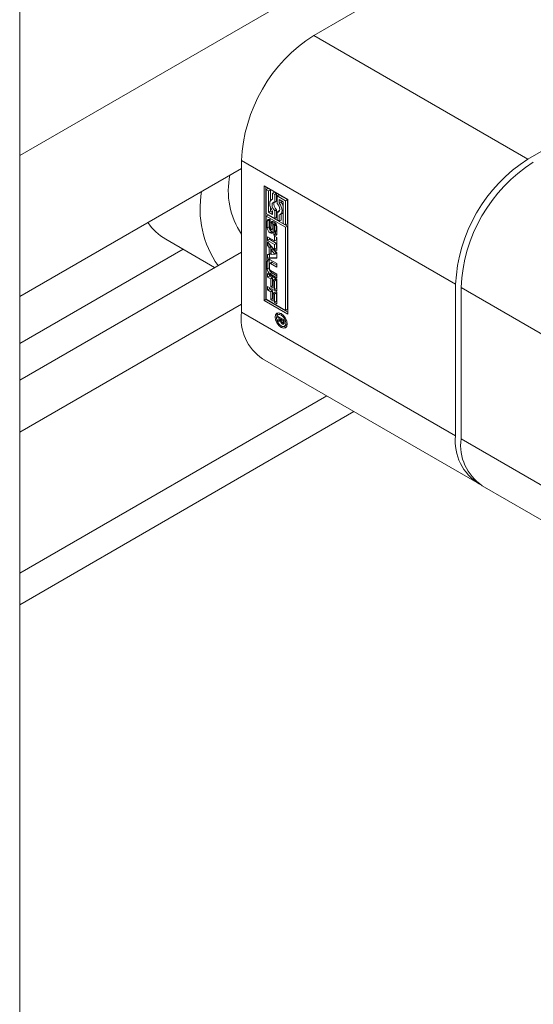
# Model space of a CAD drawing. Header units: millimetres. Extents: x 525 to 29324, y 175 to 20618.
# Tile 513 of 588: x 25946 to 25987, y 13618 to 13695. Entities that reach past the tile are written whole.
import ezdxf

# ---------------------------------------------------------------- set-up
doc = ezdxf.new("R2010")
doc.units = ezdxf.units.MM
doc.linetypes.add('SLD-Continua', pattern=[0])

msp = doc.modelspace()

# ---------------------------------------------------------------- linework, layer by layer
at = {"color": 7, "linetype": 'SLD-Continua', "lineweight": 18, "ltscale": 35}
for p, q in [((25946.314, 12791.805), (25946.314, 13736.51)), ((25995.388, 13712.418), (25946.314, 13684.095)), ((25995.388, 13708.539), (25969.326, 13693.497)), ((25969.326, 13693.497), (25986.084, 13683.825)), ((25986.084, 13683.825), (25998.108, 13690.765)), ((25963.669, 13683.7), (25980.428, 13674.027)), ((25963.669, 13683.7), (25963.669, 13671.858)), ((25963.669, 13683.087), (25946.314, 13673.07)), ((25965.437, 13681.74), (25967.293, 13680.669)), ((25965.437, 13672.757), (25965.437, 13681.74)), ((25965.578, 13681.659), (25965.578, 13672.839)), ((25965.753, 13681.518), (25965.612, 13681.437)), ((25965.612, 13681.437), (25965.612, 13679.558)), ((25965.787, 13681.336), (25965.612, 13681.437)), ((25965.929, 13681.417), (25965.753, 13681.518)), ((25965.929, 13681.417), (25965.787, 13681.336)), ((25965.787, 13679.659), (25965.787, 13681.336)), ((25965.929, 13680.538), (25965.929, 13681.417)), ((25966.244, 13681.235), (25966.102, 13681.154)), ((25966.102, 13681.154), (25966.102, 13680.674)), ((25966.278, 13681.053), (25966.102, 13681.154)), ((25966.419, 13681.134), (25966.244, 13681.235)), ((25966.419, 13681.134), (25966.278, 13681.053)), ((25966.278, 13680.445), (25966.278, 13681.053)), ((25966.419, 13680.527), (25966.419, 13681.134)), ((25966.594, 13681.033), (25966.453, 13680.951)), ((25967.118, 13680.567), (25966.453, 13680.951)), ((25966.453, 13680.951), (25966.453, 13680.344)), ((25967.26, 13680.649), (25966.594, 13681.033)), ((25966.102, 13680.69), (25966.028, 13680.647)), ((25966.419, 13680.527), (25966.278, 13680.445)), ((25966.628, 13680.648), (25966.943, 13680.466)), ((25966.628, 13680.371), (25966.628, 13680.648)), ((25966.769, 13680.453), (25966.628, 13680.371)), ((25966.769, 13680.453), (25966.769, 13680.566)), ((25966.943, 13680.466), (25966.943, 13678.79)), ((25967.26, 13680.649), (25967.118, 13680.567)), ((25967.118, 13678.688), (25967.118, 13680.567)), ((25967.26, 13678.77), (25967.26, 13680.649)), ((25967.293, 13680.669), (25967.293, 13671.686)), ((25965.612, 13679.558), (25966.278, 13679.174)), ((25965.612, 13679.355), (25965.753, 13679.437)), ((25967.118, 13678.486), (25965.612, 13679.355)), ((25965.612, 13679.355), (25965.612, 13672.858)), ((25967.26, 13678.568), (25965.753, 13679.437)), ((25965.929, 13679.741), (25965.787, 13679.659)), ((25966.102, 13679.477), (25965.787, 13679.659)), ((25965.929, 13679.741), (25965.929, 13680.091)), ((25966.102, 13679.64), (25965.929, 13679.741)), ((25966.102, 13679.754), (25966.102, 13679.477)), ((25966.419, 13679.863), (25966.278, 13679.781)), ((25966.278, 13679.174), (25966.278, 13679.781)), ((25966.419, 13679.255), (25966.419, 13679.863)), ((25966.594, 13679.762), (25966.453, 13679.68)), ((25966.453, 13679.68), (25966.453, 13679.073)), ((25966.636, 13679.756), (25966.594, 13679.762)), ((25966.628, 13678.971), (25966.628, 13679.451)), ((25966.703, 13679.478), (25966.844, 13679.56)), ((25966.769, 13679.053), (25966.769, 13679.517)), ((25965.828, 13679.038), (25965.687, 13678.956)), ((25965.687, 13678.451), (25965.687, 13678.956)), ((25965.828, 13678.533), (25965.828, 13679.038)), ((25965.877, 13678.81), (25965.877, 13678.378)), ((25965.927, 13678.892), (25965.9, 13678.877)), ((25965.927, 13678.89), (25965.909, 13678.88)), ((25965.927, 13678.878), (25965.923, 13678.876)), ((25965.927, 13678.874), (25965.923, 13678.876)), ((25965.927, 13679.083), (25965.927, 13678.874)), ((25965.974, 13678.318), (25965.984, 13678.786)), ((25966.125, 13678.867), (25965.984, 13678.786)), ((25966.115, 13678.4), (25966.125, 13678.867)), ((25966.156, 13678.65), (25966.146, 13678.18)), ((25966.322, 13678.797), (25966.18, 13678.715)), ((25966.325, 13678.799), (25966.183, 13678.717)), ((25966.345, 13678.796), (25966.205, 13678.714)), ((25966.346, 13678.795), (25966.206, 13678.714)), ((25966.367, 13678.763), (25966.231, 13678.685)), ((25966.387, 13678.722), (25966.246, 13678.64)), ((25966.392, 13678.68), (25966.251, 13678.599)), ((25966.251, 13678.167), (25966.251, 13678.599)), ((25966.419, 13679.255), (25966.278, 13679.174)), ((25966.392, 13678.248), (25966.392, 13678.68)), ((25966.453, 13679.073), (25966.628, 13678.971)), ((25966.769, 13679.053), (25966.628, 13678.971)), ((25966.943, 13678.79), (25967.118, 13678.688)), ((25967.26, 13678.77), (25967.118, 13678.688)), ((25967.26, 13678.568), (25967.118, 13678.486)), ((25967.26, 13672.071), (25967.26, 13678.568)), ((25965.828, 13678.533), (25965.687, 13678.451)), ((25965.916, 13678.053), (25966.058, 13678.135)), ((25965.947, 13678.256), (25966.088, 13678.338)), ((25966.089, 13678.338), (25965.948, 13678.257)), ((25966.105, 13678.357), (25965.964, 13678.276)), ((25966.115, 13678.4), (25965.974, 13678.318)), ((25966.088, 13678.338), (25966.089, 13678.338)), ((25966.202, 13677.89), (25966.202, 13678.101)), ((25966.343, 13677.972), (25966.202, 13677.89)), ((25966.214, 13677.883), (25966.355, 13677.965)), ((25966.228, 13678.1), (25966.369, 13678.181)), ((25966.38, 13678.192), (25966.238, 13678.111)), ((25966.389, 13678.217), (25966.248, 13678.136)), ((25966.392, 13678.248), (25966.251, 13678.167)), ((25966.263, 13677.797), (25966.442, 13677.694)), ((25966.263, 13677.422), (25966.263, 13677.797)), ((25966.344, 13678.166), (25966.343, 13677.972)), ((25966.444, 13678.521), (25966.444, 13678.016)), ((25967.118, 13671.989), (25967.118, 13678.486)), ((25957.741, 13677.547), (25961.568, 13675.339)), ((25965.711, 13677.741), (25966.263, 13677.422)), ((25965.711, 13677.466), (25965.711, 13677.741)), ((25965.852, 13677.547), (25965.711, 13677.466)), ((25966.263, 13677.147), (25965.711, 13677.466)), ((25965.711, 13677.353), (25966.442, 13676.481)), ((25965.711, 13677.058), (25965.711, 13677.353)), ((25965.852, 13677.14), (25965.711, 13677.058)), ((25965.833, 13676.911), (25965.711, 13677.058)), ((25965.852, 13677.547), (25965.852, 13677.66)), ((25966.405, 13677.228), (25965.852, 13677.547)), ((25965.852, 13677.14), (25965.852, 13677.184)), ((25965.974, 13676.993), (25965.852, 13677.14)), ((25966.405, 13677.504), (25966.263, 13677.422)), ((25966.405, 13677.228), (25966.263, 13677.147)), ((25966.263, 13676.772), (25966.263, 13677.147)), ((25966.405, 13677.504), (25966.405, 13677.715)), ((25966.405, 13676.853), (25966.405, 13677.228)), ((25966.442, 13677.694), (25966.442, 13676.669)), ((25959.096, 13676.766), (25946.314, 13669.388)), ((25963.669, 13676.552), (25946.314, 13666.535)), ((25965.711, 13676.35), (25965.833, 13676.355)), ((25965.711, 13676.055), (25965.711, 13676.35)), ((25965.974, 13676.993), (25965.833, 13676.911)), ((25965.833, 13676.355), (25965.833, 13676.911)), ((25965.974, 13676.437), (25965.833, 13676.355)), ((25965.852, 13676.137), (25965.852, 13676.366)), ((25965.974, 13676.437), (25965.974, 13676.993)), ((25966.134, 13676.804), (25965.993, 13676.723)), ((25966.283, 13676.374), (25965.993, 13676.723)), ((25965.993, 13676.723), (25965.993, 13676.36)), ((25965.993, 13676.36), (25966.283, 13676.374)), ((25966.424, 13676.455), (25966.134, 13676.804)), ((25966.405, 13676.853), (25966.263, 13676.772)), ((25966.442, 13676.669), (25966.263, 13676.772)), ((25966.424, 13676.455), (25966.283, 13676.374)), ((25966.442, 13676.832), (25966.405, 13676.853)), ((25966.442, 13676.481), (25966.442, 13676.082)), ((25965.829, 13675.902), (25965.688, 13675.82)), ((25965.688, 13675.235), (25965.688, 13675.82)), ((25965.852, 13676.137), (25965.711, 13676.055)), ((25966.442, 13676.082), (25965.711, 13676.055)), ((25965.829, 13675.317), (25965.829, 13675.902)), ((25966.442, 13676.159), (25965.852, 13676.137)), ((25965.868, 13675.618), (25965.868, 13675.23)), ((25966.03, 13675.747), (25965.889, 13675.665)), ((25965.914, 13675.951), (25966.442, 13675.646)), ((25966.081, 13675.742), (25965.94, 13675.66)), ((25966.442, 13675.37), (25965.94, 13675.66)), ((25966.442, 13675.534), (25966.081, 13675.742)), ((25966.442, 13675.646), (25966.442, 13675.37)), ((25965.829, 13675.317), (25965.688, 13675.235)), ((25965.711, 13674.864), (25966.442, 13674.442)), ((25965.711, 13674.591), (25965.711, 13674.864)), ((25965.852, 13674.672), (25965.852, 13674.783)), ((25966.055, 13674.925), (25965.914, 13674.843)), ((25966.442, 13674.539), (25965.914, 13674.843)), ((25965.94, 13675.104), (25966.442, 13674.814)), ((25966.442, 13674.702), (25966.055, 13674.925)), ((25966.442, 13674.814), (25966.442, 13674.539)), ((25965.852, 13674.672), (25965.711, 13674.591)), ((25965.96, 13674.447), (25965.711, 13674.591)), ((25966.101, 13674.528), (25965.852, 13674.672)), ((25966.101, 13674.528), (25965.96, 13674.447)), ((25965.96, 13673.828), (25965.96, 13674.447)), ((25966.101, 13673.909), (25966.101, 13674.528)), ((25966.28, 13674.425), (25966.138, 13674.344)), ((25966.263, 13674.272), (25966.138, 13674.344)), ((25966.138, 13674.344), (25966.138, 13673.725)), ((25966.405, 13674.353), (25966.263, 13674.272)), ((25966.263, 13673.621), (25966.263, 13674.272)), ((25966.405, 13674.353), (25966.28, 13674.425)), ((25966.405, 13673.703), (25966.405, 13674.353)), ((25966.442, 13674.442), (25966.442, 13673.518)), ((25980.428, 13662.186), (25980.428, 13674.027)), ((25965.711, 13673.86), (25966.442, 13673.437)), ((25965.711, 13673.586), (25965.711, 13673.86)), ((25965.852, 13673.668), (25965.711, 13673.586)), ((25965.96, 13673.442), (25965.711, 13673.586)), ((25965.852, 13673.668), (25965.852, 13673.778)), ((25966.101, 13673.524), (25965.852, 13673.668)), ((25966.101, 13673.909), (25965.96, 13673.828)), ((25966.138, 13673.725), (25965.96, 13673.828)), ((25966.101, 13673.524), (25965.96, 13673.442)), ((25965.96, 13672.823), (25965.96, 13673.442)), ((25966.138, 13673.888), (25966.101, 13673.909)), ((25966.101, 13672.905), (25966.101, 13673.524)), ((25966.28, 13673.421), (25966.138, 13673.339)), ((25966.263, 13673.267), (25966.138, 13673.339)), ((25966.138, 13673.339), (25966.138, 13672.72)), ((25966.405, 13673.703), (25966.263, 13673.621)), ((25966.442, 13673.518), (25966.263, 13673.621)), ((25966.405, 13673.348), (25966.263, 13673.267)), ((25966.263, 13672.616), (25966.263, 13673.267)), ((25966.405, 13673.348), (25966.28, 13673.421)), ((25966.442, 13673.681), (25966.405, 13673.703)), ((25966.405, 13672.698), (25966.405, 13673.348)), ((25966.442, 13673.437), (25966.442, 13672.513)), ((25997.61, 13664.111), (25980.852, 13673.783)), ((25980.852, 13673.783), (25980.852, 13661.941)), ((25963.669, 13672.471), (25946.314, 13662.454)), ((25965.578, 13672.839), (25965.437, 13672.757)), ((25967.293, 13671.686), (25965.437, 13672.757)), ((25965.578, 13672.839), (25967.293, 13671.849)), ((25965.612, 13672.858), (25967.118, 13671.989)), ((25966.101, 13672.905), (25965.96, 13672.823)), ((25966.138, 13672.72), (25965.96, 13672.823)), ((25966.138, 13672.883), (25966.101, 13672.905)), ((25966.405, 13672.698), (25966.263, 13672.616)), ((25966.442, 13672.513), (25966.263, 13672.616)), ((25966.442, 13672.677), (25966.405, 13672.698)), ((25963.669, 13671.858), (25980.428, 13662.186)), ((25966.662, 13671.721), (25966.521, 13671.64)), ((25966.762, 13671.745), (25966.662, 13671.721)), ((25966.777, 13671.614), (25966.873, 13671.67)), ((25967.118, 13671.989), (25967.26, 13672.071)), ((25966.517, 13671.519), (25967.024, 13671.227)), ((25966.517, 13671.405), (25966.517, 13671.519)), ((25966.617, 13671.462), (25966.517, 13671.405)), ((25966.752, 13671.269), (25966.517, 13671.405)), ((25966.517, 13671.252), (25966.752, 13671.269)), ((25966.517, 13671.118), (25966.517, 13671.252)), ((25966.659, 13671.199), (25966.517, 13671.118)), ((25966.713, 13671.15), (25966.517, 13671.118)), ((25966.659, 13671.199), (25966.659, 13671.262)), ((25966.776, 13671.219), (25966.659, 13671.199)), ((25966.778, 13671.188), (25966.713, 13671.15)), ((25966.852, 13671.326), (25966.752, 13671.269)), ((25966.875, 13671.313), (25966.776, 13671.256)), ((25966.941, 13671.16), (25966.776, 13671.256)), ((25966.776, 13671.256), (25966.776, 13671.229)), ((25966.864, 13671.04), (25966.784, 13670.994)), ((25966.859, 13670.928), (25967.001, 13671.01)), ((25967.003, 13671.009), (25966.861, 13670.927)), ((25966.872, 13670.92), (25967.014, 13671.002)), ((25966.917, 13671.031), (25967.024, 13671.092)), ((25967.024, 13671.098), (25966.928, 13671.042)), ((25967.024, 13671.137), (25966.94, 13671.089)), ((25966.94, 13671.089), (25966.941, 13671.103)), ((25967.024, 13671.208), (25966.941, 13671.16)), ((25967.024, 13671.166), (25966.941, 13671.118)), ((25966.941, 13671.118), (25966.941, 13671.16)), ((25967.024, 13671.151), (25966.941, 13671.103)), ((25966.941, 13671.103), (25966.941, 13671.118)), ((25966.981, 13670.914), (25966.97, 13670.908)), ((25967.014, 13671.002), (25967.021, 13670.998)), ((25967.024, 13671.227), (25967.024, 13671.035)), ((25966.777, 13670.655), (25966.908, 13670.73)), ((25967.033, 13670.752), (25967.175, 13670.834)), ((25965.327, 13668.194), (25982.085, 13658.522)), ((25970.344, 13665.299), (25946.314, 13651.429)), ((25972.475, 13664.069), (25946.314, 13648.97)), ((25972.475, 13664.069), (25946.314, 13648.97)), ((25972.475, 13664.069), (25946.314, 13648.97)), ((25972.475, 13664.069), (25946.314, 13648.97)), ((25972.475, 13664.069), (25946.314, 13648.97)), ((25972.475, 13664.069), (25946.314, 13648.97)), ((25972.475, 13664.069), (25946.314, 13648.97)), ((25972.475, 13664.069), (25946.314, 13648.97)), ((25997.61, 13652.269), (25980.852, 13661.941)), ((25982.51, 13658.277), (25997.61, 13649.562))]:
    msp.add_line(p, q, dxfattribs=at)
at = {"color": 7, "linetype": 'SLD-Continua', "lineweight": 18, "ltscale": 35, "flags": 128}
for points in [[(25966.102, 13680.674), (25966.013, 13680.638), (25965.945, 13680.567), (25965.902, 13680.465), (25965.888, 13680.338), (25965.902, 13680.195), (25965.945, 13680.044), (25966.013, 13679.894), (25966.102, 13679.754)], [(25966.278, 13679.781), (25966.192, 13679.879), (25966.124, 13679.995), (25966.08, 13680.119), (25966.065, 13680.236), (25966.08, 13680.336), (25966.124, 13680.409), (25966.192, 13680.446), (25966.278, 13680.445)], [(25966.453, 13680.344), (25966.538, 13680.246), (25966.607, 13680.13), (25966.651, 13680.007), (25966.666, 13679.889), (25966.651, 13679.789), (25966.607, 13679.717), (25966.538, 13679.679), (25966.453, 13679.68)], [(25966.628, 13679.451), (25966.717, 13679.487), (25966.785, 13679.559), (25966.828, 13679.661), (25966.842, 13679.787), (25966.828, 13679.93), (25966.785, 13680.081), (25966.717, 13680.231), (25966.628, 13680.371)], [(25965.841, 13679.118), (25965.832, 13679.087), (25965.828, 13679.038)], [(25966.138, 13678.948), (25966.129, 13678.917), (25966.125, 13678.867)], [(25966.325, 13678.799), (25966.322, 13678.797), (25966.322, 13678.797)], [(25966.387, 13678.722), (25966.386, 13678.728), (25966.385, 13678.732)], [(25966.058, 13678.135), (25966.102, 13678.114), (25966.134, 13678.106)], [(25966.355, 13677.965), (25966.4, 13677.944), (25966.431, 13677.936)], [(25965.841, 13675.979), (25965.834, 13675.95), (25965.829, 13675.902)], [(25966.777, 13670.655), (25966.598, 13670.8), (25966.446, 13671.005), (25966.344, 13671.239), (25966.309, 13671.466), (25966.344, 13671.653), (25966.446, 13671.77), (25966.598, 13671.799), (25966.777, 13671.737)], [(25966.777, 13671.614), (25966.638, 13671.663), (25966.521, 13671.64), (25966.442, 13671.549), (25966.415, 13671.405), (25966.442, 13671.229), (25966.521, 13671.048), (25966.638, 13670.89), (25966.777, 13670.778)], [(25966.45, 13671.565), (25966.486, 13671.734), (25966.524, 13671.797)], [(25966.777, 13671.737), (25966.956, 13671.592), (25967.108, 13671.387), (25967.21, 13671.153), (25967.245, 13670.926), (25967.21, 13670.739), (25967.108, 13670.622), (25966.956, 13670.593), (25966.777, 13670.655)], [(25966.777, 13670.778), (25966.916, 13670.73), (25967.033, 13670.752), (25967.112, 13670.843), (25967.139, 13670.987), (25967.112, 13671.163), (25967.033, 13671.344), (25966.916, 13671.503), (25966.777, 13671.614)], [(25967.175, 13670.834), (25967.175, 13670.834), (25967.245, 13670.908)], [(25967.171, 13670.676), (25967.098, 13670.675), (25966.934, 13670.728)]]:
    msp.add_lwpolyline(points, dxfattribs=at)
at = {"color": 7, "linetype": 'SLD-Continua', "lineweight": 18, "ltscale": 1225}
for centre, radius, start, end in [((25975.95, 13683.141), 12.293, 122.60229, 177.39771), ((25992.708, 13673.469), 12.293, 122.60229, 177.39771), ((25993.132, 13673.224), 12.293, 122.60229, 177.39771), ((25968.684, 13681.321), 6.045, 168.09909, 213.93363), ((25968.039, 13679.911), 7.611, 169.56839, 215.45985), ((25966.749, 13680.288), 0.539, 162.46718, 232.20242), ((25965.861, 13679.772), 1.136, 17.62158, 36.85721), ((25966.715, 13679.776), 0.252, 300.83423, 334.98581), ((25959.934, 13681.266), 4.317, 213.84476, 239.48072), ((25965.827, 13678.979), 0.142, 50.81497, 189.22027), ((25966.026, 13678.811), 0.15, 166.77362, 180.4307), ((25965.942, 13678.832), 0.0626, 140.0849, 167.52686), ((25965.912, 13678.856), 0.0236, 95.01008, 138.52569), ((25965.909, 13678.852), 0.0274, 60.09386, 89.73266), ((25965.758, 13678.815), 0.317, 57.82936, 59.99686), ((25966.124, 13678.809), 0.142, 50.87339, 189.57805), ((25966.335, 13678.647), 0.178, 170.9141, 178.9454), ((25966.25, 13678.659), 0.093, 153.23231, 170.37318), ((25966.197, 13678.686), 0.0335, 114.58362, 153.91371), ((25966.191, 13678.695), 0.0231, 54.95719, 110.71749), ((25966.183, 13678.677), 0.0431, 58.384, 60.00217), ((25966.17, 13678.657), 0.067, 24.24218, 57.38577), ((25965.944, 13678.499), 0.5, 2.60229, 57.39771), ((25966.073, 13678.606), 0.176, 11.43087, 26.73198), ((25966.048, 13678.598), 0.202, 0.36721, 12.23587), ((25966.333, 13678.778), 0.0224, 58.36194, 111.08014), ((25966.19, 13678.679), 0.202, 0.36721, 12.23587), ((25966.186, 13678.474), 0.5, 182.60229, 237.39771), ((25966.289, 13678.548), 0.462, 181.84816, 208.37443), ((25966.09, 13678.38), 0.213, 180.60193, 195.82202), ((25966.033, 13678.362), 0.153, 195.03365, 213.49096), ((25965.957, 13678.311), 0.0616, 213.07267, 238.44525), ((25966.006, 13678.162), 0.141, 230.49678, 7.15074), ((25965.937, 13678.276), 0.0218, 233.69248, 298.769), ((25966.294, 13678.518), 0.45, 215.48674, 238.33143), ((25965.924, 13678.293), 0.0436, 303.50947, 336.99005), ((25965.849, 13678.324), 0.125, 337.06375, 357.09494), ((25966.065, 13678.375), 0.0436, 303.50947, 336.99005), ((25965.991, 13678.406), 0.125, 337.06375, 357.09494), ((25966.216, 13678.122), 0.0258, 236.85564, 278.20086), ((25966.373, 13678.159), 0.318, 237.53943, 239.99347), ((25966.303, 13677.993), 0.142, 230.81497, 9.22027), ((25966.215, 13678.122), 0.026, 281.18055, 333.61298), ((25966.178, 13678.147), 0.0708, 328.71362, 350.44901), ((25966.097, 13678.166), 0.154, 348.72771, 0.31467), ((25966.514, 13678.24), 0.318, 237.53943, 239.99347), ((25966.356, 13678.204), 0.027, 300.62005, 333.09576), ((25966.319, 13678.229), 0.0708, 328.71362, 350.44901), ((25966.238, 13678.247), 0.154, 348.72771, 0.31467), ((25965.826, 13675.843), 0.14, 50.81497, 189.22027), ((25965.912, 13675.625), 0.0448, 50.81497, 189.22027), ((25966.051, 13675.7), 0.0516, 54.3909, 114.3073), ((25966.179, 13675.258), 0.492, 182.60229, 237.39771), ((25966.32, 13675.339), 0.492, 182.60229, 237.39771), ((25966.025, 13675.237), 0.158, 182.60229, 237.39771), ((25967.476, 13671.374), 3.837, 172.74484, 235.94772), ((25967.044, 13671.208), 0.337, 189.84221, 219.35918), ((25967.076, 13671.228), 0.3, 179.82283, 203.30812), ((25967.004, 13671.168), 0.28, 218.31051, 238.92927), ((25966.941, 13671.176), 0.156, 205.24805, 236.19418), ((25966.944, 13671.181), 0.162, 236.49651, 239.97781), ((25966.96, 13671.103), 0.202, 240.00772, 240.66654), ((25966.974, 13671.097), 0.204, 236.35284, 239.97522), ((25966.927, 13671.151), 0.128, 239.6306, 252.38791), ((25966.933, 13671.007), 0.106, 234.94553, 290.79173), ((25966.901, 13671.058), 0.0312, 246.50722, 329.90978), ((25966.816, 13671.096), 0.124, 334.54311, 356.82337), ((25967.132, 13671.232), 0.258, 224.96036, 239.39623), ((25966.932, 13670.983), 0.0842, 297.05318, 345.54793), ((25967.102, 13671.185), 0.202, 240.00772, 240.66654), ((25967.116, 13671.178), 0.204, 236.35284, 239.97522), ((25966.761, 13671.034), 0.263, 343.96656, 0.03387), ((25984.261, 13661.736), 3.86, 173.30243, 239.5199), ((25984.658, 13661.457), 3.837, 172.74484, 235.94772)]:
    msp.add_arc(centre, radius, start, end, dxfattribs=at)

doc.saveas('drawing.dxf')
